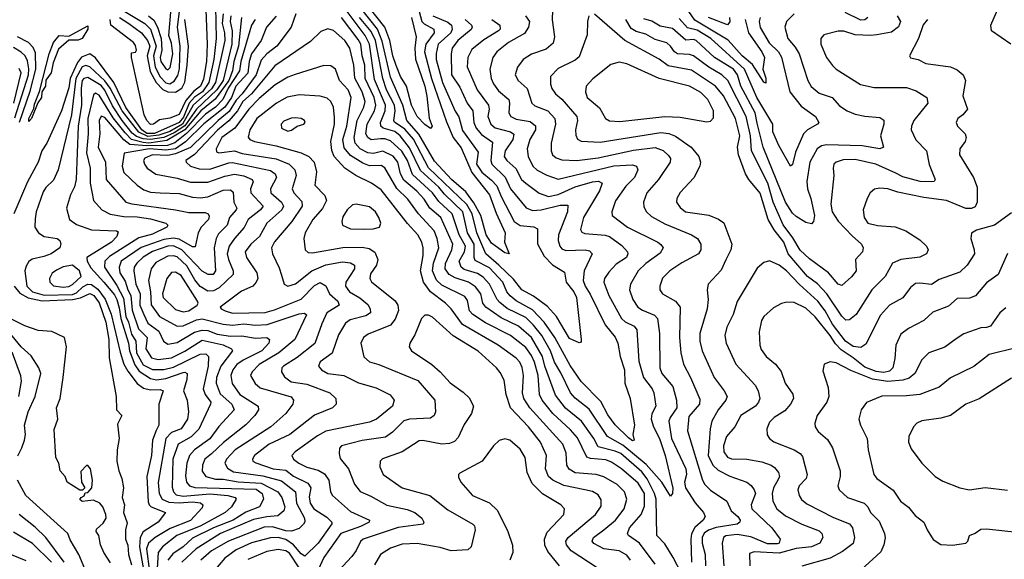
# Model space of a CAD drawing. Extents: x 1308313 to 1441400, y 959662 to 1036319.
# Tile 407 of 656: x 1348417 to 1353588, y 1026400 to 1029234. Entities that reach past the tile are written whole.
import ezdxf

# ---------------------------------------------------------------- set-up
doc = ezdxf.new("R2010")
doc.units = 0

msp = doc.modelspace()

# ---------------------------------------------------------------- linework, layer by layer
at = {"layer": '0CON10XD'}
for points in [[(1353622.3, 1029105), (1353521.1, 1029175), (1353517.8, 1029205), (1353546.5, 1029273.5), (1353576.1, 1029375), (1353616.2, 1029453.8)], [(1349445, 1029304.2), (1349448.8, 1029135), (1349437.1, 1029025), (1349411.4, 1028905), (1349376.6, 1028855), (1349335, 1028826.6), (1349307.7, 1028795), (1349277.4, 1028722.6), (1349255.4, 1028695), (1349125, 1028636), (1349085, 1028636.4), (1349058.8, 1028655), (1348975, 1028773.1), (1348912, 1028905), (1348815, 1029033.4), (1348785, 1029054.7), (1348742.8, 1029037.2), (1348721.2, 1029008.8), (1348682.5, 1028925), (1348675, 1028876.9), (1348637.5, 1028755), (1348559.2, 1028585), (1348534.2, 1028545), (1348514.7, 1028485), (1348457.9, 1028382.1), (1348387, 1028215)], [(1348943.6, 1029293.6), (1349075, 1029214.6), (1349104.4, 1029185), (1349134.5, 1029095.5), (1349119.9, 1029045), (1349128.2, 1028985), (1349155, 1028933.5), (1349185, 1028903.4), (1349205, 1028897.3), (1349229.4, 1028910.6), (1349248.4, 1028941.6), (1349256.1, 1028976.1), (1349260.7, 1029095), (1349245.7, 1029195), (1349260.2, 1029305)], [(1349094.3, 1029255), (1349121.4, 1029231.4), (1349141.2, 1029195), (1349160.9, 1029135), (1349163.6, 1029075), (1349155.1, 1029035), (1349159, 1029015), (1349185, 1028976.6), (1349195, 1028970.7), (1349207.1, 1028982.9), (1349222.1, 1029055), (1349215, 1029111.4), (1349200.8, 1029150.8), (1349213.4, 1029295)], [(1350500.6, 1029330.6), (1350528.5, 1029225), (1350541.7, 1029211.7), (1350591.9, 1029185), (1350594.4, 1029165), (1350550, 1029105), (1350543, 1029065), (1350580.6, 1028925), (1350657.9, 1028697.9), (1350692.9, 1028615), (1350735, 1028560.6), (1350791.9, 1028431.9), (1350883.7, 1028315), (1350918.6, 1028218.6), (1350966.6, 1028115), (1350964, 1028065), (1350987.5, 1028005), (1350965, 1028008.8), (1350895, 1028060), (1350866.1, 1028105), (1350838.4, 1028205), (1350801.6, 1028271.6), (1350760.5, 1028330.5), (1350685, 1028394.5), (1350595, 1028491.3), (1350512.9, 1028632.9), (1350450.2, 1028705), (1350428.5, 1028785), (1350365, 1028932.7), (1350320.8, 1029120.8), (1350296.2, 1029185), (1350208.8, 1029295)], [(1350474, 1029245), (1350499.8, 1029145), (1350492.7, 1029085), (1350496.1, 1029026.1), (1350545.4, 1028885), (1350555, 1028832), (1350567.1, 1028717.1), (1350583.8, 1028675), (1350575, 1028663.3), (1350545, 1028683.6), (1350505, 1028725.5), (1350475.2, 1028785), (1350448.8, 1028885), (1350417.3, 1028935), (1350395, 1028993.1), (1350376.6, 1029045), (1350360.4, 1029125), (1350334.1, 1029195), (1350247, 1029305)], [(1352226.9, 1029235), (1352244.6, 1029164.6), (1352314.7, 1029065), (1352327.7, 1029035), (1352320.5, 1028975), (1352335, 1028927.5), (1352335, 1028900), (1352325, 1028906.2), (1352265, 1028998.3), (1352211, 1029045), (1352137.3, 1029127.3), (1351962.2, 1029232.2), (1351915, 1029300.2)], [(1349485.1, 1029265), (1349480.5, 1029215), (1349493.3, 1029165), (1349493.8, 1029125), (1349446, 1028905), (1349425, 1028870.8), (1349327.7, 1028785), (1349271.5, 1028685), (1349205, 1028647), (1349147.2, 1028627.2), (1349089.9, 1028619.9), (1349042.8, 1028642.8), (1348954.9, 1028755), (1348892.4, 1028875), (1348865, 1028912.2), (1348785.8, 1028985.8), (1348765, 1028993.1), (1348745, 1028986.1), (1348712.4, 1028925), (1348689.2, 1028735), (1348618.8, 1028445), (1348595, 1028390.6), (1348555, 1028353.1), (1348540.1, 1028329.9), (1348504.1, 1028225), (1348497.8, 1028187.8), (1348497.1, 1028145), (1348515.5, 1028115), (1348546, 1028096), (1348615, 1028084.2), (1348627.3, 1028075), (1348633.8, 1028056.2), (1348627.3, 1028035), (1348582.9, 1028005), (1348545, 1027989.7), (1348483.4, 1027976.6), (1348465.2, 1027964.8), (1348450.5, 1027939.5), (1348445.2, 1027915), (1348454.4, 1027835), (1348484.3, 1027804.3), (1348546.7, 1027786.7), (1348695, 1027790.8), (1348715, 1027799.1), (1348748.6, 1027831.4), (1348775, 1027845.3), (1348795, 1027843.5), (1348828.3, 1027818.3), (1348866.5, 1027766.5), (1348898.2, 1027688.2), (1348945, 1027488.5), (1348964.6, 1027425), (1348985, 1027387.8), (1349035, 1027323.6), (1349068, 1027298), (1349105, 1027289.2), (1349155, 1027292.4), (1349170, 1027285), (1349147.6, 1027215), (1349148.9, 1027105), (1349133.2, 1027076.8), (1349114.5, 1027025), (1349108.7, 1026945), (1349085.4, 1026835), (1349092.3, 1026702.3), (1349097.7, 1026685), (1349108.2, 1026675), (1349182.5, 1026645), (1349145.4, 1026595), (1349065, 1026544.4), (1349049.8, 1026515), (1349047.1, 1026465), (1349081.6, 1026265)], [(1349525.6, 1029255), (1349523.4, 1029225), (1349533.4, 1029175), (1349532.2, 1029105), (1349486.4, 1028915), (1349453.4, 1028865), (1349345, 1028765.1), (1349283.9, 1028676.1), (1349229.4, 1028640.6), (1349175, 1028615.3), (1349105, 1028604.6), (1349065, 1028608.1), (1349031, 1028621), (1349008.4, 1028638.4), (1348954.9, 1028704.9), (1348905, 1028782.6), (1348865, 1028863.8), (1348845, 1028889.1), (1348775, 1028929.8), (1348755, 1028926), (1348745.7, 1028914.3), (1348739.6, 1028875), (1348742.3, 1028785), (1348724.1, 1028674.1), (1348713.1, 1028395), (1348705, 1028355.7), (1348684.1, 1028315), (1348663.1, 1028245), (1348679.6, 1028185), (1348715, 1028157.6), (1348795, 1028130.6), (1348925.3, 1028125.3), (1348935, 1028120), (1348926.8, 1028095), (1348899.2, 1028065), (1348770.7, 1027985), (1348772.2, 1027965), (1348791.5, 1027931.5), (1348859.9, 1027855), (1348915, 1027789.4), (1348927.4, 1027765), (1348940.6, 1027720.6), (1348947.8, 1027665), (1348988.2, 1027535), (1348993.6, 1027495), (1349021.8, 1027421.8), (1349045, 1027388.1), (1349105, 1027348.7), (1349135, 1027342), (1349185, 1027349.6), (1349275, 1027381.6), (1349285, 1027383.3), (1349296.2, 1027375), (1349295.4, 1027345), (1349278.2, 1027285), (1349296.4, 1027235), (1349303.9, 1027175), (1349298.4, 1027135), (1349265.3, 1027085), (1349215, 1027066.5), (1349184.2, 1027035), (1349143.8, 1026803.8), (1349149, 1026745), (1349164.7, 1026715), (1349200.4, 1026700.4), (1349255, 1026696.3), (1349325, 1026700.8), (1349366.2, 1026696.2), (1349379.6, 1026685), (1349375, 1026670.6), (1349315, 1026604.3), (1349208.3, 1026561.7), (1349128.8, 1026515), (1349094.4, 1026485), (1349083.9, 1026455), (1349099.1, 1026335)], [(1349581.7, 1029245), (1349566.3, 1029095), (1349541.4, 1029015), (1349534.6, 1028965), (1349515.4, 1028915), (1349444.1, 1028815.9), (1349368.9, 1028755), (1349284.8, 1028655.1), (1349190.7, 1028599.3), (1349095, 1028586.1), (1349065, 1028588.8), (1349003.7, 1028605), (1348970.4, 1028640.4), (1348908.7, 1028718.7), (1348835, 1028837.8), (1348815, 1028848.2), (1348805, 1028840), (1348775.4, 1028715), (1348776.3, 1028635), (1348767.8, 1028535), (1348788.1, 1028455), (1348787, 1028375), (1348805, 1028284.2), (1348848.5, 1028235), (1348893, 1028213), (1348965, 1028199.7), (1349035, 1028199.4), (1349105, 1028188.2), (1349185.5, 1028165.5), (1349195.5, 1028155), (1349189.5, 1028145), (1349115, 1028108.5), (1349042.4, 1028087.6), (1348889.5, 1027990.5), (1348864.7, 1027965), (1348862, 1027935), (1348927.8, 1027837.8), (1348962.3, 1027772.3), (1348974.8, 1027675), (1348989.5, 1027645), (1349005, 1027581.9), (1349028, 1027545), (1349031.6, 1027485), (1349065, 1027421.3), (1349115, 1027397.4), (1349175, 1027397.4), (1349225, 1027408.7), (1349365, 1027477.2), (1349395, 1027478.7), (1349408.2, 1027465), (1349406.5, 1027415), (1349380, 1027295), (1349391.6, 1027265), (1349421.9, 1027225), (1349419.5, 1027215), (1349357.4, 1027082.6), (1349317.7, 1027042.3), (1349250.3, 1027005), (1349220.7, 1026925), (1349217.8, 1026777.8), (1349224.4, 1026755), (1349238.7, 1026738.7), (1349275, 1026732.1), (1349415, 1026743.7), (1349510.6, 1026735), (1349548.6, 1026725), (1349554.6, 1026715), (1349530.4, 1026675), (1349496.5, 1026645), (1349368.3, 1026575), (1349242.1, 1026525), (1349166.5, 1026465), (1349145.4, 1026434.6), (1349136.9, 1026325)], [(1349394.4, 1029285.6), (1349402.4, 1029105), (1349397.9, 1029015), (1349382.1, 1028922.1), (1349366.1, 1028885), (1349331.8, 1028858.2), (1349290.5, 1028809.5), (1349255, 1028736.9), (1349205, 1028716.2), (1349152, 1028708), (1349120, 1028685), (1349105, 1028684.4), (1349085, 1028704), (1349071.4, 1028735), (1349004.3, 1029035), (1349005, 1029060), (1349025, 1029064), (1349030, 1029075), (1349025, 1029098.8), (1349015, 1029114), (1348895.6, 1029205), (1348892.4, 1029235)], [(1348941.8, 1029245), (1348990.8, 1029215), (1349057.3, 1029165), (1349088.5, 1029125), (1349100.3, 1029095), (1349086.1, 1029043.9), (1349101.9, 1028961.9), (1349133.6, 1028903.6), (1349168.4, 1028868.4), (1349195, 1028855.1), (1349235, 1028854.1), (1349268.9, 1028875), (1349283.7, 1028906.3), (1349297.4, 1028995), (1349303.8, 1029095), (1349284.1, 1029235)], [(1349765, 1029253.2), (1349714.2, 1029195.8), (1349684.8, 1029125), (1349635, 1029054.1), (1349621.8, 1029015), (1349616, 1028954), (1349552.2, 1028885), (1349530.5, 1028825), (1349494.9, 1028775), (1349385, 1028686.4), (1349288, 1028592), (1349235, 1028556.6), (1349185, 1028548.8), (1349099.4, 1028555), (1348966.2, 1028533.8), (1348955.8, 1028465), (1348965, 1028431.5), (1349034.8, 1028364.8), (1349069.8, 1028339.8), (1349105, 1028327.4), (1349154.8, 1028324.8), (1349255, 1028321.5), (1349325, 1028302.6), (1349365, 1028298.7), (1349405, 1028304.4), (1349485, 1028339), (1349525, 1028340), (1349538.6, 1028328.6), (1349541.3, 1028275), (1349557.1, 1028245), (1349554.6, 1028235), (1349519.2, 1028195), (1349506.9, 1028155), (1349460.9, 1028109.1), (1349448.5, 1028085), (1349437.9, 1028035), (1349444.8, 1027915), (1349433.6, 1027896.4), (1349407.5, 1027895), (1349375, 1027913.5), (1349269.3, 1028025), (1349225, 1028046.5), (1349195, 1028044.4), (1349115, 1028016.1), (1349065, 1027987.6), (1349031.7, 1027955), (1349019, 1027935), (1349016.7, 1027915), (1349027, 1027845), (1349049.9, 1027795), (1349048, 1027735), (1349069.4, 1027685), (1349090.8, 1027640.8), (1349147.3, 1027597.3), (1349172.2, 1027545), (1349195, 1027530.5), (1349245, 1027538.5), (1349335, 1027592.4), (1349375, 1027603.8), (1349405, 1027601.8), (1349455, 1027583.1), (1349525, 1027572.6), (1349583.4, 1027573.4), (1349655, 1027562.2), (1349715, 1027565.2), (1349728.5, 1027555), (1349725.3, 1027535), (1349689.1, 1027495), (1349590.4, 1027445), (1349557.8, 1027422.2), (1349536.6, 1027395), (1349525.7, 1027365), (1349532.5, 1027322.5), (1349572.6, 1027265), (1349668.9, 1027205), (1349671.8, 1027185), (1349652.3, 1027155), (1349604.5, 1027105.5), (1349486.8, 1027013.2), (1349425, 1026952.9), (1349390, 1026925), (1349376.7, 1026895), (1349375, 1026862.5), (1349394.6, 1026835), (1349445, 1026819.9), (1349485, 1026821.1), (1349565, 1026807), (1349685, 1026799.6), (1349773.3, 1026753.3), (1349794.8, 1026725), (1349810.4, 1026675), (1349805.2, 1026654.8), (1349772.7, 1026627.3), (1349715, 1026623), (1349645, 1026608.3), (1349471.1, 1026535), (1349344.5, 1026455.5), (1349268.1, 1026385)], [(1349868.2, 1029265), (1349842.3, 1029195), (1349768.2, 1029095), (1349715.6, 1029054.4), (1349685, 1029021.4), (1349659.9, 1028945), (1349585, 1028844.7), (1349555, 1028811), (1349517.3, 1028752.7), (1349459.5, 1028705), (1349315, 1028562.7), (1349235, 1028529.7), (1349195, 1028520.5), (1349115, 1028523.7), (1349075, 1028506.6), (1349067.8, 1028495), (1349072.5, 1028475), (1349087.1, 1028455), (1349132.6, 1028422.6), (1349245, 1028402.3), (1349315, 1028380.9), (1349405, 1028381.5), (1349495, 1028412.5), (1349545, 1028422), (1349595, 1028414.4), (1349637.7, 1028395), (1349643.3, 1028383.3), (1349630, 1028345), (1349631.7, 1028325), (1349696, 1028255), (1349681.2, 1028235), (1349616.8, 1028185), (1349597, 1028143), (1349544.7, 1028085), (1349517, 1028045), (1349507.6, 1028005), (1349513.2, 1027975), (1349538.6, 1027915), (1349538, 1027895), (1349465, 1027825.3), (1349435, 1027809.2), (1349405, 1027808.5), (1349365, 1027832.4), (1349337.7, 1027867.7), (1349295, 1027941.8), (1349245, 1027988.8), (1349225, 1027994.5), (1349195, 1027991.7), (1349131.8, 1027958.2), (1349108.1, 1027925), (1349094.4, 1027865), (1349104.9, 1027805), (1349107.3, 1027737.3), (1349150.8, 1027675), (1349245, 1027624.3), (1349275, 1027625.5), (1349345, 1027657.7), (1349375, 1027663.6), (1349485, 1027635.2), (1349535, 1027628.8), (1349595, 1027636.2), (1349655, 1027630.3), (1349717, 1027633), (1349885, 1027689.1), (1349912.3, 1027692.3), (1349923.5, 1027683.5), (1349862.7, 1027555), (1349777.5, 1027485), (1349675, 1027422.2), (1349638.4, 1027385), (1349629.7, 1027365), (1349653.9, 1027323.9), (1349680.5, 1027300.5), (1349843.1, 1027253.1), (1349855.5, 1027235), (1349852.1, 1027215), (1349815.2, 1027164.8), (1349735.4, 1027095), (1349548.2, 1026975), (1349504.1, 1026925), (1349494.6, 1026905), (1349509, 1026879), (1349539.9, 1026859.9), (1349695, 1026838.5), (1349792.2, 1026812.2), (1349866.2, 1026755), (1349870.6, 1026695), (1349912.7, 1026615), (1349914, 1026596), (1349908.2, 1026585), (1349885, 1026561.5), (1349845, 1026547.8), (1349815, 1026550), (1349745, 1026569.8), (1349700.9, 1026569.1), (1349514.3, 1026495.7), (1349425, 1026443.7), (1349368.1, 1026395)], [(1351075, 1028374.7), (1351145, 1028322.5), (1351195, 1028305.6), (1351245, 1028316.1), (1351333.7, 1028356.3), (1351425, 1028383.1), (1351456.4, 1028386.4), (1351476.1, 1028376.1), (1351461.6, 1028335), (1351377.7, 1028195), (1351362.4, 1028132.4), (1351368.9, 1028118.9), (1351385, 1028110.3), (1351492.6, 1028102.6), (1351515.4, 1028095.4), (1351578.9, 1028048.9), (1351608.8, 1028015), (1351611.2, 1028005), (1351603.1, 1027985), (1351550.3, 1027949.7), (1351511.3, 1027908.7), (1351488.7, 1027875), (1351484.7, 1027855), (1351511.9, 1027785), (1351578.1, 1027665), (1351597.2, 1027647.2), (1351643.7, 1027623.7), (1351658.8, 1027605), (1351668.8, 1027441.2), (1351692.9, 1027355), (1351739.4, 1027295), (1351748.1, 1027275), (1351758, 1027205), (1351736.4, 1027163.6), (1351733.1, 1027135), (1351744.8, 1027095), (1351776.5, 1027035), (1351806.2, 1026945), (1351846.5, 1026773.5), (1351846, 1026745), (1351835, 1026731.9), (1351788.6, 1026805), (1351706.9, 1026896.9), (1351585, 1026998.6), (1351504.7, 1027045), (1351407.9, 1027187.9), (1351335, 1027246.3), (1351310.4, 1027275), (1351259.2, 1027379.2), (1351226.2, 1027435), (1351204.5, 1027494.5), (1351160.1, 1027575), (1351115, 1027630), (1351075, 1027669.2), (1350976.6, 1027716.6), (1350938.3, 1027748.3), (1350924.4, 1027765), (1350884.7, 1027844.7), (1350851.4, 1027881.4), (1350820.7, 1027900.7), (1350751.8, 1027921.8), (1350734.8, 1027935), (1350725.9, 1027965), (1350752.7, 1028015), (1350758.3, 1028045), (1350724.3, 1028105), (1350689.2, 1028215), (1350619.2, 1028279.2), (1350584.5, 1028325), (1350480.3, 1028420.3), (1350453.6, 1028495), (1350423.6, 1028543.6), (1350365, 1028598.3), (1350335, 1028608.2), (1350312.3, 1028607.7), (1350262.6, 1028602.6), (1350245.3, 1028615), (1350235.5, 1028635.5), (1350241.4, 1028685), (1350280.6, 1028755), (1350287.4, 1028785), (1350278.1, 1028825), (1350232.3, 1028925), (1350229.5, 1028995), (1350215.4, 1029045), (1350208.4, 1029105), (1350195, 1029130.8), (1350106.5, 1029246.5)], [(1350755.9, 1029235), (1350789.8, 1029205), (1350793.2, 1029195), (1350787.8, 1029182.2), (1350718.1, 1029125), (1350689.1, 1029085), (1350682.9, 1029055), (1350685.2, 1028945), (1350729.2, 1028879.2), (1350767.3, 1028795), (1350797, 1028755), (1350802.3, 1028695), (1350814.8, 1028665), (1350841.7, 1028631.7), (1350900.2, 1028590.2), (1350891.3, 1028495), (1350896.2, 1028475), (1350967.2, 1028407.2), (1350994.4, 1028345), (1351076.7, 1028246.7), (1351111.1, 1028231.1), (1351155.7, 1028235.7), (1351255, 1028259.3), (1351295, 1028259.4), (1351294.7, 1028225), (1351247.4, 1028105), (1351245.9, 1028075), (1351253.4, 1028045), (1351265, 1028031.1), (1351285, 1028021.7), (1351387.5, 1028025), (1351409.6, 1028019.6), (1351423.3, 1028005), (1351381.9, 1027915), (1351376.9, 1027865), (1351386.6, 1027835), (1351412.9, 1027792.9), (1351491.6, 1027631.6), (1351545, 1027567.3), (1351558.6, 1027535), (1351570.2, 1027465), (1351594, 1027395), (1351594.8, 1027325), (1351622.7, 1027245), (1351645.7, 1027105), (1351637.1, 1027055), (1351643.3, 1027025), (1351635, 1027022.5), (1351615, 1027037.1), (1351545, 1027105.5), (1351505, 1027159.4), (1351469.3, 1027229.3), (1351365, 1027332.9), (1351308.2, 1027418.2), (1351228, 1027565), (1351170.9, 1027645), (1351109.7, 1027709.7), (1351025, 1027757.4), (1350993, 1027783), (1350976.3, 1027805), (1350955.2, 1027855), (1350885, 1027931), (1350809, 1027969), (1350803.2, 1027985), (1350803.3, 1028055), (1350768.8, 1028115), (1350745, 1028224.1), (1350647.4, 1028317.4), (1350617.9, 1028355), (1350522.7, 1028442.7), (1350465, 1028560.8), (1350415.2, 1028625), (1350387.1, 1028647.1), (1350325.4, 1028665), (1350313.4, 1028675), (1350312.3, 1028695), (1350336.5, 1028755), (1350338.3, 1028785), (1350280.5, 1028920.5), (1350254, 1029105), (1350231.1, 1029151.1), (1350132.2, 1029285)], [(1350587.3, 1029255), (1350665, 1029220.6), (1350685.2, 1029205), (1350689, 1029185), (1350681.2, 1029165), (1350615.2, 1029105), (1350603.7, 1029056.3), (1350604.5, 1029025), (1350637.4, 1028905), (1350704.1, 1028754.1), (1350723.9, 1028723.9), (1350742.9, 1028652.9), (1350825, 1028538.6), (1350816.9, 1028475), (1350845, 1028433.8), (1350895, 1028392), (1350922.2, 1028362.2), (1350945.5, 1028305.5), (1351014.3, 1028175), (1351045, 1028153.5), (1351116.4, 1028146.4), (1351136.2, 1028136.2), (1351137.3, 1028057.3), (1351171.3, 1027991.3), (1351215, 1027945.8), (1351278.3, 1027908.3), (1351287.3, 1027855), (1351327.4, 1027805), (1351340.5, 1027775), (1351366.2, 1027553.8), (1351365, 1027540), (1351355, 1027536.7), (1351305, 1027560.3), (1351235.7, 1027675.7), (1351188.4, 1027728.4), (1351115, 1027781.6), (1351055, 1027815.8), (1351010.5, 1027870.5), (1350933.8, 1027945), (1350864.5, 1028005), (1350817.3, 1028115), (1350793.4, 1028215), (1350765, 1028264.3), (1350565, 1028456.7), (1350485, 1028605.8), (1350439.6, 1028659.6), (1350385.9, 1028695.9), (1350381.8, 1028705), (1350389, 1028755), (1350385.8, 1028785), (1350343.9, 1028865), (1350324.4, 1028925), (1350286.1, 1029125), (1350263, 1029173), (1350202.2, 1029245)], [(1351074.2, 1029254.2), (1351093.9, 1029225), (1351089.4, 1029195), (1351068.5, 1029161.5), (1350984.5, 1029115), (1350922.7, 1029065), (1350902.1, 1029035), (1350886.5, 1028975), (1350892.9, 1028925), (1350905, 1028897.5), (1350931.2, 1028861.2), (1350985.9, 1028815), (1350990.2, 1028795), (1350985.9, 1028745), (1350995.7, 1028725.7), (1351025, 1028711), (1351098.7, 1028698.7), (1351126.4, 1028676.4), (1351125.2, 1028655), (1351096.9, 1028605), (1351082, 1028555), (1351087.6, 1028515), (1351111.2, 1028465), (1351135, 1028443.7), (1351185, 1028416.8), (1351245, 1028397.2), (1351536.7, 1028466.7), (1351635, 1028471.4), (1351655.7, 1028465), (1351662.7, 1028445), (1351645.9, 1028405), (1351600.2, 1028359.8), (1351546.9, 1028283.1), (1351527.1, 1028225), (1351529.2, 1028205), (1351609.5, 1028145), (1351768.1, 1028065), (1351785, 1028052.9), (1351795.6, 1028035), (1351781.3, 1028008.7), (1351705, 1027954.1), (1351664.6, 1027915), (1351625.4, 1027845), (1351620.4, 1027815), (1351637.3, 1027765), (1351663.8, 1027725), (1351687.6, 1027707.6), (1351751.6, 1027681.6), (1351767.5, 1027665), (1351777.4, 1027585), (1351778.4, 1027405), (1351790, 1027375), (1351846.7, 1027306.7), (1351865.7, 1027235.7), (1351868.5, 1027195), (1351833.7, 1027145), (1351826.7, 1027125), (1351839.7, 1027035), (1351916, 1026875), (1351918.4, 1026845), (1351909, 1026805), (1351914.5, 1026775), (1351965, 1026696.1), (1352008.8, 1026645), (1352016.9, 1026625), (1352007.3, 1026605), (1351963.1, 1026566.9), (1351945.8, 1026534.2), (1351941.1, 1026505), (1351944.7, 1026385)], [(1351216, 1029285), (1351214, 1029234), (1351225.4, 1029145), (1351218.5, 1029111.5), (1351181.3, 1029078.7), (1351105, 1029053.2), (1351061.5, 1029025), (1351031.1, 1028985), (1351020, 1028945), (1351034.5, 1028915), (1351082.5, 1028872.5), (1351106.2, 1028795), (1351122, 1028782), (1351190.8, 1028755), (1351228.2, 1028715), (1351231.6, 1028685), (1351209.1, 1028585), (1351208.9, 1028545), (1351215.5, 1028525), (1351235, 1028508.7), (1351265, 1028498.3), (1351343.8, 1028493.8), (1351455, 1028508.3), (1351639.8, 1028549.7), (1351755, 1028563), (1351796.4, 1028546.4), (1351825, 1028521.1), (1351834.6, 1028505), (1351833.1, 1028485), (1351771.1, 1028395), (1351710.8, 1028325), (1351692.9, 1028275), (1351695, 1028251.2), (1351708.8, 1028225), (1351735, 1028200), (1351805, 1028161.2), (1351944.8, 1028104.8), (1351976.7, 1028085), (1351993.8, 1028055), (1351994.6, 1028025), (1351982.5, 1028005), (1351895, 1027957.9), (1351831.5, 1027915), (1351793.7, 1027876.3), (1351778.2, 1027835), (1351779.5, 1027815), (1351793.1, 1027795), (1351861.9, 1027755), (1351886.4, 1027725), (1351882.1, 1027565), (1351888.9, 1027485), (1351902.7, 1027425), (1351940.6, 1027355), (1351988.6, 1027241.4), (1351986.8, 1027215), (1351930.5, 1027149.5), (1351924.2, 1027074.2), (1352002.4, 1026815), (1352015, 1026792.7), (1352045, 1026763.1), (1352130, 1026705), (1352152.7, 1026655), (1352189.1, 1026625), (1352200.4, 1026605), (1352198.2, 1026595), (1352185.2, 1026584.8), (1352075, 1026566.7), (1352035, 1026552.6), (1352012.5, 1026537.5), (1352001.2, 1026515), (1352001, 1026485), (1352016.4, 1026425), (1352019, 1026365)], [(1351406.1, 1029253.9), (1351399.2, 1029225), (1351396.7, 1029155), (1351355, 1029039.4), (1351335, 1029021.5), (1351245, 1028977.3), (1351205.5, 1028935), (1351204.6, 1028895.4), (1351212.3, 1028872.3), (1351231.2, 1028845), (1351265, 1028816.8), (1351342.4, 1028725), (1351347.1, 1028705), (1351336.7, 1028655), (1351338.1, 1028628.1), (1351346.7, 1028606.7), (1351365.3, 1028595.3), (1351465, 1028591.4), (1351785, 1028641.7), (1351825.9, 1028635.9), (1351862, 1028622), (1351943.6, 1028565), (1351984.4, 1028515), (1351992.2, 1028485), (1351989.4, 1028465), (1351956.6, 1028403.4), (1351885, 1028327.1), (1351868.8, 1028295), (1351867.1, 1028275), (1351885, 1028247.5), (1351914.2, 1028225), (1352037, 1028207), (1352087, 1028187), (1352115, 1028166.9), (1352156.4, 1028055), (1352151.5, 1028025), (1352125, 1027972), (1352100.6, 1027919.4), (1352033.1, 1027845), (1352027.3, 1027815), (1352032.3, 1027765), (1352027.3, 1027715), (1351988.9, 1027585), (1351988.4, 1027545), (1352001.6, 1027495), (1352063.9, 1027353.9), (1352117.1, 1027285), (1352132, 1027255), (1352125.9, 1027235), (1352085.3, 1027185), (1352052.7, 1027125), (1352043.4, 1027085), (1352033.1, 1026945), (1352057.6, 1026895), (1352085, 1026867.8), (1352146, 1026836), (1352235, 1026805.3), (1352257.9, 1026787.9), (1352274.8, 1026764.8), (1352280.8, 1026745), (1352259, 1026685), (1352261.9, 1026665), (1352366.2, 1026565), (1352410.5, 1026505), (1352405.5, 1026485), (1352395, 1026480.9), (1352345, 1026480.8), (1352257.1, 1026517.1), (1352185, 1026530.4), (1352125, 1026523.3), (1352113.1, 1026515), (1352106.5, 1026485), (1352114.2, 1026365)], [(1353184.1, 1029235.9), (1353162.6, 1029207.4), (1353136.5, 1029135), (1353090.8, 1029045), (1353095, 1029034), (1353135, 1029025.8), (1353175, 1029003.5), (1353306.1, 1028986.1), (1353340.2, 1028970.2), (1353372.5, 1028945), (1353383.3, 1028915), (1353370, 1028835), (1353394.3, 1028765), (1353370, 1028735), (1353344.3, 1028715), (1353334.3, 1028695), (1353342.9, 1028675), (1353382.9, 1028635), (1353388.1, 1028615), (1353382.9, 1028595), (1353354.4, 1028555), (1353352.5, 1028525), (1353426.5, 1028405), (1353444.5, 1028355), (1353444.5, 1028275), (1353435, 1028251.9), (1353415, 1028241.8), (1353385, 1028241.7), (1353285, 1028283.9), (1353165, 1028300.6), (1353028.5, 1028328.5), (1352976.7, 1028345), (1352935, 1028349.1), (1352906.4, 1028343.6), (1352884.2, 1028325), (1352866.9, 1028295), (1352846.9, 1028235), (1352851.1, 1028195), (1352870.8, 1028165), (1352922.3, 1028152.3), (1353015, 1028146.8), (1353070.8, 1028125), (1353145, 1028078.2), (1353178.6, 1028045), (1353187.5, 1028025), (1353178.8, 1028005), (1353145, 1027986.5), (1353045, 1027974.2), (1353001.5, 1027955), (1352962.3, 1027885), (1352892.3, 1027815), (1352809.4, 1027685), (1352775, 1027657.8), (1352755, 1027656.4), (1352735, 1027677.3), (1352655.2, 1027795), (1352606.2, 1027846.2), (1352555, 1027885.7), (1352453.2, 1028005), (1352429.3, 1028065), (1352379.6, 1028129.6), (1352347.9, 1028185), (1352305, 1028323.3), (1352246.4, 1028395), (1352229.2, 1028425), (1352191.2, 1028525), (1352187.3, 1028565), (1352198.3, 1028625), (1352177.1, 1028715), (1352112.5, 1028835), (1352070.8, 1028885), (1351945, 1028969.6), (1351822, 1028992), (1351775, 1029026.3), (1351594.6, 1029124.6), (1351435, 1029263.8)], [(1353025.3, 1029255), (1353043.6, 1029225), (1353032.6, 1029197.4), (1352995, 1029169.3), (1352918, 1029155), (1352885, 1029150.4), (1352804.7, 1029154.7), (1352745, 1029173.1), (1352715, 1029174.5), (1352640, 1029155), (1352624.3, 1029135), (1352624.4, 1029105.6), (1352654.5, 1029035), (1352685, 1028993.1), (1352704.7, 1028974.7), (1352833, 1028893), (1352905, 1028877.7), (1353075, 1028877.8), (1353125, 1028861.1), (1353181.4, 1028825), (1353185.5, 1028795), (1353112.3, 1028705), (1353100, 1028675), (1353099.6, 1028655), (1353122.8, 1028602.8), (1353179.5, 1028545), (1353194.1, 1028474.1), (1353225.6, 1028394.4), (1353218.8, 1028385), (1353205, 1028381.8), (1353145.3, 1028384.7), (1353055, 1028408.9), (1353018.4, 1028428.4), (1352913.1, 1028475), (1352805, 1028499.6), (1352741.6, 1028498.4), (1352705, 1028486.2), (1352693.5, 1028475), (1352688.8, 1028455), (1352692.9, 1028415), (1352676.5, 1028265), (1352683.8, 1028225), (1352715, 1028176.5), (1352788.2, 1028098.2), (1352838.1, 1028055), (1352847.5, 1028035), (1352842.9, 1028015), (1352807.1, 1027975), (1352809.6, 1027915), (1352786.1, 1027883.9), (1352735, 1027837.8), (1352715, 1027845.4), (1352665, 1027903.9), (1352565, 1027978.2), (1352515, 1028024.2), (1352477.6, 1028087.6), (1352426.4, 1028156.4), (1352373.2, 1028275), (1352346.3, 1028375), (1352260.5, 1028545), (1352255.4, 1028625), (1352232.2, 1028725), (1352135.3, 1028915.3), (1352105, 1028944.4), (1352035.7, 1028985.7), (1351955, 1029045.2), (1351935, 1029052.1), (1351872.5, 1029055), (1351856.6, 1029065), (1351835, 1029096), (1351815, 1029112.2), (1351755, 1029130.4), (1351705, 1029158.5), (1351655, 1029172.1), (1351627.9, 1029187.9), (1351600.2, 1029235)], [(1352485, 1029265.4), (1352444.5, 1029225), (1352435.4, 1029195), (1352451.3, 1029135), (1352490.3, 1029090.3), (1352510.8, 1029055), (1352555.4, 1028915), (1352572.9, 1028882.9), (1352615, 1028848.9), (1352683.1, 1028825), (1352722.6, 1028782.6), (1352761.9, 1028755), (1352805, 1028737.1), (1352855, 1028726.7), (1352935, 1028720.6), (1352955, 1028706.7), (1352955.5, 1028685), (1352936.9, 1028625), (1352953.8, 1028565), (1352933.4, 1028556.6), (1352841.2, 1028571.2), (1352653.9, 1028576.1), (1352628.1, 1028571.9), (1352605, 1028556), (1352566.6, 1028485), (1352551.5, 1028385), (1352555.2, 1028345.2), (1352572.2, 1028295), (1352590.4, 1028205), (1352586.7, 1028173.3), (1352575, 1028161.2), (1352545, 1028169.4), (1352495, 1028200.5), (1352475, 1028218.5), (1352438.4, 1028275), (1352320.8, 1028565), (1352290.3, 1028690.3), (1352279.5, 1028745), (1352203.9, 1028885), (1352186.7, 1028945), (1352165.1, 1028975.1), (1352066.1, 1029036.1), (1351968.9, 1029125), (1351955, 1029130.2), (1351915, 1029126.4), (1351845, 1029188.4), (1351780, 1029200), (1351736.3, 1029226.3), (1351695, 1029238.3)], [(1352305.2, 1029245), (1352300, 1029225), (1352305, 1029193.6), (1352353.1, 1029113.1), (1352402.5, 1029065), (1352417.8, 1029037.8), (1352461.3, 1028855), (1352520.3, 1028780.3), (1352596.9, 1028725), (1352614, 1028695), (1352606.7, 1028685), (1352553.7, 1028656.3), (1352533.5, 1028635), (1352491.1, 1028538.9), (1352475, 1028472.9), (1352465, 1028465.7), (1352403.3, 1028573.3), (1352373, 1028645), (1352372.5, 1028685), (1352289.1, 1028825), (1352224.4, 1028975), (1352047.6, 1029135), (1351975, 1029179.5), (1351925, 1029191.6), (1351880.8, 1029240.8)], [(1352144.4, 1029245), (1352146.9, 1029223.1), (1352135, 1029206.5), (1352034.2, 1029245)], [(1352870.8, 1029245), (1352855, 1029233.1), (1352835, 1029232.5), (1352751.6, 1029271.6)], [(1348465, 1028698.8), (1348464.7, 1028715), (1348492.1, 1028767.9), (1348495, 1028790), (1348522.1, 1028857.9), (1348572.2, 1029055), (1348595.5, 1029115), (1348625, 1029151.2), (1348675, 1029146.9), (1348775, 1029202.5), (1348776, 1029185), (1348745, 1029134.7), (1348725, 1029126.4), (1348675, 1029127.5), (1348620.4, 1029079.6), (1348592.3, 1029007.7), (1348581.8, 1028955), (1348554.1, 1028915.9), (1348553.5, 1028885), (1348533.9, 1028856.1), (1348531.9, 1028825), (1348512.3, 1028797.7), (1348480, 1028715), (1348465, 1028698.8)], [(1349654.2, 1029235.8), (1349634.4, 1029205.6), (1349579.3, 1029015), (1349572.1, 1028965), (1349511.8, 1028875), (1349484.7, 1028815.3), (1349445.4, 1028774.6), (1349392.8, 1028737.2), (1349293.5, 1028636.5), (1349232, 1028588), (1349193.4, 1028573.4), (1349085, 1028570.8), (1348995, 1028578.8), (1348963.4, 1028603.4), (1348865, 1028721.2), (1348845, 1028727.5), (1348834.4, 1028705), (1348838, 1028635), (1348829.6, 1028565), (1348867.4, 1028485), (1348870.8, 1028395), (1348975, 1028276.5), (1349006.9, 1028266.9), (1349235.9, 1028235.9), (1349305, 1028220.7), (1349390.7, 1028220.7), (1349407.1, 1028215), (1349412.6, 1028202.6), (1349408.2, 1028185), (1349371.1, 1028145), (1349353.8, 1028115), (1349338.2, 1028041.8), (1349325, 1028041.3), (1349255, 1028081), (1349225, 1028086.2), (1349175, 1028079.6), (1349055, 1028038), (1348950.6, 1027965), (1348940, 1027935), (1348943.2, 1027905), (1348970.7, 1027860.7), (1348984.9, 1027815), (1349001.8, 1027785), (1349008.2, 1027708.2), (1349041.1, 1027611.1), (1349087, 1027565), (1349079, 1027505), (1349108.7, 1027458.7), (1349145, 1027450), (1349215, 1027458.7), (1349285, 1027492.7), (1349375, 1027550.4), (1349485.5, 1027525.5), (1349529.4, 1027505), (1349535.7, 1027495), (1349474.3, 1027415), (1349451.3, 1027355), (1349449.1, 1027325), (1349469.5, 1027269.5), (1349531.5, 1027215), (1349543.5, 1027185), (1349463, 1027097), (1349415, 1027032.2), (1349335, 1026973.9), (1349309.5, 1026945), (1349294.5, 1026905.5), (1349288.8, 1026838.8), (1349293.3, 1026805), (1349309.6, 1026785), (1349336.8, 1026776.8), (1349658.4, 1026768.4), (1349691.5, 1026745), (1349698, 1026715), (1349676.5, 1026675), (1349605, 1026647), (1349538.1, 1026605), (1349435.2, 1026565), (1349325, 1026511.1), (1349275, 1026466), (1349221.5, 1026428.5), (1349194.9, 1026395.1)], [(1351892.8, 1026325), (1351849.7, 1026409.7), (1351805, 1026480.9), (1351762.5, 1026525), (1351760.5, 1026715), (1351751.5, 1026745), (1351712.1, 1026822.1), (1351685, 1026858.7), (1351574.8, 1026955), (1351545, 1026968.5), (1351455, 1026989.7), (1351432, 1027035), (1351368.4, 1027125), (1351283.7, 1027193.7), (1351231.9, 1027261.8), (1351175.1, 1027415), (1351163, 1027465), (1351105.8, 1027565), (1351037.4, 1027625), (1350945, 1027668.8), (1350864.6, 1027724.6), (1350849.8, 1027745), (1350839, 1027795), (1350811.5, 1027831.5), (1350775, 1027856.2), (1350705, 1027877.5), (1350672.4, 1027895), (1350651.7, 1027925), (1350654.2, 1027954.2), (1350686.9, 1028025), (1350691.1, 1028055), (1350629.4, 1028195), (1350570.4, 1028245), (1350541.5, 1028291.5), (1350503.2, 1028333.2), (1350435, 1028390.7), (1350417.9, 1028425), (1350403.2, 1028485), (1350378, 1028518), (1350325, 1028543.2), (1350275, 1028530.7), (1350245, 1028534.8), (1350206, 1028556), (1350178.9, 1028585), (1350173.8, 1028615), (1350190.1, 1028705), (1350224.9, 1028775.1), (1350231.3, 1028805), (1350215.4, 1028855), (1350176.6, 1028926.6), (1350172.8, 1028995), (1350151.3, 1029085), (1350125.2, 1029125), (1350065, 1029177.1), (1350035, 1029186.5), (1349998.2, 1029171.8), (1349945, 1029119.2), (1349757.4, 1028992.6), (1349635.4, 1028845), (1349589.7, 1028805), (1349560.9, 1028755), (1349515, 1028702.6), (1349455.3, 1028654.7), (1349335, 1028526.2), (1349290.6, 1028495), (1349292.2, 1028485), (1349314.5, 1028465), (1349360.6, 1028450.6), (1349415, 1028449.4), (1349515, 1028482.5), (1349535, 1028484), (1349735, 1028442.5), (1349759.1, 1028425), (1349765.9, 1028405), (1349734.7, 1028345), (1349736.3, 1028325), (1349791.4, 1028275), (1349802.5, 1028255), (1349793.8, 1028236.2), (1349714.8, 1028165.2), (1349677.5, 1028095), (1349630.5, 1028055), (1349601.8, 1028015), (1349608.4, 1027985), (1349662.8, 1027905), (1349667.1, 1027875), (1349660, 1027855), (1349641.1, 1027835), (1349581.4, 1027808.6), (1349470.8, 1027725), (1349475.8, 1027715), (1349495.7, 1027705), (1349535, 1027692.9), (1349706.6, 1027696.6), (1349755, 1027710.2), (1349895, 1027766.5), (1349965, 1027837.8), (1349995, 1027853.9), (1350025, 1027835.5), (1350043.6, 1027795), (1350087.3, 1027755), (1350094.6, 1027735.4), (1350030.8, 1027695), (1350003.3, 1027636.7), (1349967, 1027533), (1349875, 1027460.3), (1349802.5, 1027415), (1349793.5, 1027405), (1349792.5, 1027385), (1349808, 1027358), (1349842.4, 1027332.4), (1349925, 1027320.2), (1350045.6, 1027275), (1350076.9, 1027245), (1350080, 1027215), (1350060.8, 1027195), (1349965, 1027156.5), (1349836.2, 1027055), (1349727.5, 1027005), (1349650, 1026945), (1349639.1, 1026925), (1349642.5, 1026915), (1349656.6, 1026906.6), (1349748.2, 1026875), (1349815, 1026868), (1349855, 1026837.1), (1349930.3, 1026800.3), (1349946.1, 1026775), (1349937.9, 1026727.9), (1349942.2, 1026695), (1349962.1, 1026665), (1350030.2, 1026620.2), (1350056.4, 1026595), (1350056.2, 1026586.2), (1349985.2, 1026485), (1349915, 1026416.5), (1349895, 1026427.8), (1349855.6, 1026475.6), (1349815, 1026502.9), (1349775, 1026514.2), (1349735, 1026512.6), (1349635, 1026486.7), (1349555, 1026449.1), (1349494.1, 1026405), (1349435.9, 1026335)], [(1350897.3, 1029235), (1350938.5, 1029205), (1350940, 1029185), (1350931.5, 1029175), (1350855, 1029128.9), (1350792.4, 1029077.6), (1350770.7, 1029035), (1350766.6, 1028986.6), (1350819.8, 1028865), (1350879.4, 1028785), (1350883.3, 1028765), (1350876.5, 1028725), (1350890.8, 1028685), (1350915, 1028666.4), (1350995.1, 1028645.1), (1351012.3, 1028632.3), (1351007.5, 1028605), (1350966, 1028545), (1350962, 1028515), (1350974.7, 1028495), (1351021.9, 1028451.9), (1351052.7, 1028395), (1351075, 1028374.7)], [(1348415.7, 1028695.7), (1348471.9, 1028858.1), (1348501.3, 1028975), (1348500.8, 1029060.8), (1348488.1, 1029088.1), (1348463.8, 1029113.8), (1348405, 1029144)], [(1348391.9, 1028718.1), (1348462.8, 1028945), (1348466.1, 1028976.1), (1348458.7, 1029018.7), (1348445.6, 1029045), (1348425, 1029063.8), (1348385, 1029088.4)], [(1351754, 1026374), (1351672.5, 1026485), (1351614.8, 1026524.8), (1351608.5, 1026535), (1351620.2, 1026565), (1351680.2, 1026635), (1351698.5, 1026678.5), (1351697.7, 1026745), (1351665, 1026798.9), (1351578.2, 1026875), (1351525, 1026910.6), (1351495, 1026921.9), (1351415, 1026928.8), (1351395, 1026937.1), (1351347.2, 1027037.2), (1351309.9, 1027079.9), (1351216.6, 1027165), (1351161.6, 1027235), (1351147, 1027265), (1351139.8, 1027365), (1351121.5, 1027435), (1351105, 1027471.1), (1351075, 1027511.7), (1350995, 1027575.7), (1350862.7, 1027642.7), (1350797.1, 1027685), (1350779.6, 1027705), (1350768.6, 1027758.6), (1350755, 1027779.7), (1350635, 1027840.4), (1350605.4, 1027865.4), (1350585.7, 1027915), (1350589.8, 1027955), (1350618.1, 1028035), (1350610, 1028085), (1350594.3, 1028125), (1350511.4, 1028215), (1350455, 1028290.8), (1350397.2, 1028347.2), (1350335, 1028455.3), (1350315, 1028468.4), (1350255, 1028467.2), (1350220.1, 1028480.1), (1350155, 1028520.6), (1350121.5, 1028561.5), (1350114.2, 1028605), (1350135, 1028674.3), (1350158.8, 1028825), (1350141.6, 1028865), (1350096.5, 1028915), (1350076.5, 1028975), (1350051.7, 1028991.7), (1350015, 1028993.8), (1349863.2, 1028946.8), (1349825, 1028933.2), (1349758.1, 1028891.9), (1349675, 1028819.8), (1349621, 1028765), (1349547.6, 1028665), (1349478, 1028615), (1349448.8, 1028555), (1349450.9, 1028540.9), (1349462.5, 1028535), (1349545, 1028545.8), (1349585, 1028531.4), (1349765, 1028504.2), (1349832.5, 1028475), (1349862.7, 1028445), (1349869.2, 1028415), (1349848.6, 1028345), (1349856.4, 1028325), (1349899.7, 1028279.7), (1349900.8, 1028255), (1349845.7, 1028174.3), (1349755, 1028067.9), (1349740, 1028035), (1349744.6, 1028005), (1349780.4, 1027930.4), (1349792, 1027892), (1349805.5, 1027845.5), (1349825, 1027834.5), (1349865, 1027846.6), (1349951.3, 1027915), (1350025, 1027947.1), (1350112.6, 1027962.6), (1350155, 1027957.5), (1350175, 1027945.6), (1350175.8, 1027925), (1350130.8, 1027855), (1350128.9, 1027835), (1350148.8, 1027805), (1350204, 1027774), (1350245, 1027737.5), (1350258.2, 1027715), (1350258.9, 1027695), (1350235, 1027678.3), (1350152.4, 1027657.6), (1350129.1, 1027640.9), (1350090.9, 1027579.1), (1350057.9, 1027482.1), (1349995, 1027437.1), (1349987.3, 1027415), (1350001.9, 1027395), (1350035, 1027375.9), (1350120, 1027365), (1350197.3, 1027327.3), (1350290.1, 1027300.1), (1350363, 1027263), (1350383.3, 1027235), (1350374.5, 1027205), (1350291.1, 1027135), (1350255, 1027120.8), (1350025, 1027073.6), (1349980.9, 1027049.1), (1349864.4, 1026965), (1349845.7, 1026945), (1349854.4, 1026925), (1349883.6, 1026905), (1349924.5, 1026884.5), (1349985, 1026868.7), (1350018.3, 1026848.3), (1350040, 1026815), (1350048.9, 1026755), (1350060.4, 1026735), (1350155, 1026650), (1350254, 1026605), (1350252, 1026595), (1350207.4, 1026572.6), (1350104.2, 1026535.8), (1350015, 1026409.2), (1349985.4, 1026344.6)], [(1352025, 1028698.1), (1352045, 1028700.8), (1352061.4, 1028718.6), (1352060, 1028755), (1352030.6, 1028815), (1351995, 1028852.1), (1351935, 1028885.2), (1351776.1, 1028926.1), (1351605, 1029002.3), (1351565, 1029010.9), (1351520.9, 1028999.1), (1351426.4, 1028923.6), (1351392.5, 1028885), (1351388.8, 1028855), (1351397.9, 1028825), (1351462, 1028772), (1351494.4, 1028715), (1351515, 1028702.3), (1351568.7, 1028698.7), (1351805, 1028725.2), (1351885, 1028721.8), (1352025, 1028698.1)], [(1348387.3, 1028795), (1348425.1, 1028955), (1348415, 1028977.2)], [(1351624.6, 1026395), (1351605, 1026421.8), (1351565, 1026444.2), (1351485.2, 1026455.2), (1351432.3, 1026482.3), (1351423.9, 1026495), (1351430.8, 1026515), (1351485, 1026553.9), (1351545.9, 1026605), (1351591.6, 1026665), (1351605.8, 1026715), (1351593.4, 1026755), (1351555, 1026793.5), (1351485, 1026833.3), (1351445, 1026844.8), (1351335, 1026854), (1351302.5, 1026872.5), (1351290.2, 1026895), (1351287.2, 1026957.2), (1351269.5, 1027005), (1351096.2, 1027196.2), (1351064, 1027244), (1351058.5, 1027275), (1351063, 1027365), (1351056.5, 1027406.5), (1351043.6, 1027435), (1351025, 1027456.3), (1350930.8, 1027525), (1350742.9, 1027632.9), (1350682.8, 1027715), (1350653.8, 1027745), (1350574.7, 1027805), (1350537.7, 1027855), (1350522.4, 1027915), (1350535.6, 1027995), (1350535.6, 1028035.6), (1350529.5, 1028065), (1350507.5, 1028105), (1350454, 1028164), (1350315, 1028340.3), (1350265, 1028375.3), (1350182.7, 1028415), (1350124.2, 1028454.2), (1350069.5, 1028515), (1350056.5, 1028546.5), (1350052, 1028595), (1350069.8, 1028685), (1350071.3, 1028721.3), (1350064.6, 1028775), (1350051.8, 1028805), (1350031.5, 1028821.5), (1349995, 1028832.5), (1349885, 1028839.5), (1349822, 1028828), (1349766.1, 1028795), (1349662.3, 1028715), (1349625.8, 1028655), (1349616.8, 1028616.8), (1349625.7, 1028605), (1349650.8, 1028595), (1349765, 1028571.2), (1349895.6, 1028535), (1349936.4, 1028515), (1349964, 1028485), (1349975.9, 1028435), (1349967.9, 1028365), (1350020.2, 1028310.3), (1350028.7, 1028285), (1350008.3, 1028241.7), (1349957.6, 1028185), (1349916, 1028115), (1349910, 1028085), (1349916.9, 1028025), (1349931.7, 1028011.7), (1349955, 1028009.3), (1350115, 1028038.1), (1350215, 1028038.7), (1350252.1, 1028032.1), (1350282.4, 1028012.4), (1350297.2, 1027975), (1350291.2, 1027945), (1350259.9, 1027900.1), (1350255.4, 1027875), (1350265, 1027856.9), (1350388.3, 1027758.3), (1350403.1, 1027735), (1350406, 1027706), (1350389.7, 1027660.3), (1350365, 1027629.3), (1350246.9, 1027583.1), (1350222.2, 1027565), (1350209.5, 1027535), (1350223.8, 1027463.8), (1350255, 1027437.1), (1350303.2, 1027423.2), (1350508.7, 1027338.7), (1350597.1, 1027235), (1350601.2, 1027175), (1350593.3, 1027155), (1350575, 1027140.9), (1350465, 1027135.7), (1350435, 1027126.5), (1350375, 1027066.8), (1350338.6, 1027041.4), (1350215, 1027023.9), (1350107.5, 1026995), (1350096.4, 1026983.6), (1350094.4, 1026955), (1350099.4, 1026929.4), (1350144.2, 1026874.2), (1350175.4, 1026795), (1350205, 1026756.2), (1350261.9, 1026731.9), (1350345, 1026684.2), (1350452, 1026662), (1350492.9, 1026645), (1350529.1, 1026615), (1350539.5, 1026595), (1350536.9, 1026585), (1350405, 1026566.7), (1350221.5, 1026505), (1350206.7, 1026493.3), (1350184.3, 1026445.7), (1350162.1, 1026415), (1350067.1, 1026312.9)], [(1349825, 1028649.5), (1349845, 1028653.6), (1349875, 1028675.8), (1349910, 1028685), (1349916, 1028695), (1349913.3, 1028705), (1349895.4, 1028715.4), (1349865, 1028718.9), (1349843.1, 1028716.9), (1349805, 1028701.9), (1349791.1, 1028685), (1349792.9, 1028665), (1349825, 1028649.5)], [(1350225, 1028134.7), (1350273.7, 1028136.3), (1350306.2, 1028145), (1350314.3, 1028165), (1350303.5, 1028195), (1350285, 1028225.6), (1350255, 1028250.8), (1350185, 1028265.3), (1350165, 1028262.5), (1350136.5, 1028235), (1350115, 1028198), (1350109.4, 1028175), (1350112, 1028155), (1350155, 1028136.4), (1350225, 1028134.7)], [(1353625, 1028219.2), (1353535.7, 1028154.3), (1353442.1, 1028127.9), (1353416.4, 1028113.6), (1353411.9, 1028085), (1353430.4, 1028025), (1353430.9, 1028005), (1353393.6, 1027945), (1353355, 1027908.5), (1353245, 1027869.2), (1353205, 1027842.5), (1353145, 1027850.8), (1353122.1, 1027847.9), (1353095, 1027828.1), (1353055, 1027773.5), (1352984.4, 1027735), (1352938, 1027682), (1352860.3, 1027529.7), (1352835, 1027511.8), (1352795, 1027517), (1352754, 1027545), (1352685.3, 1027635.3), (1352647.6, 1027705), (1352608.5, 1027755), (1352512.7, 1027842.7), (1352444.6, 1027915), (1352405, 1027945.4), (1352355, 1027968.1), (1352325, 1027958.6), (1352290.9, 1027929.1), (1352185.3, 1027754.7), (1352163.8, 1027685), (1352130.7, 1027619.3), (1352121.1, 1027575), (1352127.9, 1027535), (1352178.5, 1027425), (1352280, 1027315), (1352294.6, 1027285), (1352303.8, 1027245), (1352297.9, 1027225), (1352281.2, 1027205), (1352205, 1027155.5), (1352173.1, 1027095), (1352128.2, 1027045), (1352113.9, 1026995), (1352115.3, 1026965), (1352135, 1026936.8), (1352155, 1026927.6), (1352235, 1026926.5), (1352315, 1026912.2), (1352362.9, 1026895), (1352381.8, 1026881.8), (1352402.3, 1026855), (1352406.7, 1026835), (1352400.6, 1026819.4), (1352376.3, 1026775), (1352368.9, 1026745), (1352372.2, 1026705), (1352393.2, 1026665), (1352438.6, 1026628.6), (1352525, 1026583.5), (1352615, 1026548.5), (1352630, 1026535), (1352635.5, 1026515), (1352620, 1026485), (1352574.8, 1026465.2), (1352495, 1026456), (1352405, 1026431.1), (1352275, 1026439.2), (1352250.4, 1026429.6), (1352251.8, 1026365)], [(1353605, 1028006.7), (1353555, 1027896), (1353495, 1027851.8), (1353436.3, 1027783.7), (1353405, 1027771.1), (1353341.1, 1027768.9), (1353295, 1027728.9), (1353212, 1027698), (1353165, 1027654.4), (1353085, 1027612.9), (1353045, 1027582.2), (1353018.8, 1027525), (1353013.8, 1027455), (1353002.5, 1027405), (1352985, 1027388.7), (1352955, 1027381.7), (1352915, 1027386.2), (1352855, 1027408.3), (1352795, 1027458.8), (1352730.6, 1027500.6), (1352700.8, 1027530.8), (1352674, 1027575), (1352595, 1027674.1), (1352545, 1027718.8), (1352485, 1027748), (1352445, 1027750.5), (1352417, 1027743), (1352375, 1027720.6), (1352325.6, 1027675), (1352313.3, 1027655), (1352300.5, 1027595), (1352304.5, 1027525), (1352311.9, 1027501.9), (1352336.9, 1027465), (1352385.6, 1027425)], [(1348645, 1027828.5), (1348675, 1027832.2), (1348695, 1027843.1), (1348740, 1027885), (1348732.2, 1027915), (1348695, 1027944), (1348645, 1027936.1), (1348610.6, 1027919.4), (1348587.7, 1027902.3), (1348573.1, 1027875), (1348574.8, 1027854.7), (1348595.6, 1027835.6), (1348645, 1027828.5)], [(1349275, 1027699.1), (1349305, 1027704.4), (1349350, 1027735), (1349354.6, 1027745), (1349350.9, 1027755), (1349265, 1027890.6), (1349235, 1027908.4), (1349215, 1027905.4), (1349189.6, 1027875), (1349166.7, 1027795), (1349170, 1027775), (1349235, 1027712.1), (1349275, 1027699.1)], [(1348388.3, 1027835), (1348417.9, 1027797.9), (1348462.4, 1027772.4), (1348535, 1027758.2), (1348695, 1027763.7), (1348736.2, 1027773.8), (1348785, 1027796.1), (1348806.7, 1027785), (1348835, 1027746.2), (1348869.7, 1027645), (1348886.2, 1027555), (1348887.6, 1027457.6), (1348924.2, 1027255), (1348926, 1027185), (1348954.3, 1027155), (1348931.2, 1027108.8), (1348939.4, 1027035), (1348928.8, 1026975), (1348927.5, 1026915), (1348937.5, 1026865), (1348954.5, 1026824.5), (1348962.5, 1026775), (1348956, 1026725), (1348968.2, 1026685), (1348963.3, 1026645), (1348981.2, 1026591.2), (1348972.7, 1026555), (1348973.1, 1026505), (1348985, 1026474.2), (1348988.4, 1026425), (1349005, 1026370)], [(1353595, 1027720.9), (1353565, 1027694.4), (1353515, 1027624.4), (1353495, 1027616.7), (1353465, 1027615.4), (1353375, 1027584.5), (1353335, 1027557.5), (1353275.3, 1027514.7), (1353192, 1027485), (1353155, 1027446.7), (1353118.5, 1027375), (1353088.1, 1027351.9), (1353055, 1027340.2), (1352976.3, 1027333.7), (1352895, 1027346.2), (1352781.4, 1027391.4), (1352705, 1027431.5), (1352673.1, 1027436.9), (1352641.2, 1027425), (1352635, 1027390), (1352662.2, 1027302.2), (1352666.2, 1027255), (1352656.5, 1027225), (1352605.4, 1027154.6), (1352592.2, 1027115), (1352594.4, 1027095), (1352610.2, 1027070.2), (1352658.7, 1027028.7), (1352686.4, 1026985), (1352726.1, 1026865), (1352726.1, 1026835), (1352714.4, 1026785), (1352720, 1026765), (1352765, 1026723.8), (1352851.4, 1026695), (1352871.8, 1026675), (1352885.5, 1026645), (1352930.1, 1026600.1), (1352959.5, 1026535), (1352962.4, 1026512.4), (1352955.4, 1026475), (1352940.3, 1026439.7), (1352836, 1026345)], [(1348895, 1026382), (1348860, 1026435), (1348841.9, 1026475), (1348832.5, 1026525), (1348818.8, 1026545), (1348821.2, 1026558.8), (1348855, 1026588.8), (1348871.2, 1026615), (1348870, 1026635), (1348853.3, 1026675), (1348837.5, 1026695), (1348805, 1026710), (1348745, 1026702.5), (1348733, 1026713), (1348740, 1026725), (1348756.4, 1026733.6), (1348761.7, 1026748.3), (1348775, 1026750), (1348796.7, 1026775), (1348800, 1026815), (1348788.8, 1026875), (1348775, 1026892.5), (1348768.3, 1026891.7), (1348738.3, 1026861.7), (1348742.5, 1026805), (1348760, 1026775), (1348747.5, 1026762.5), (1348733, 1026763), (1348667.5, 1026805), (1348656.7, 1026835), (1348630, 1026865), (1348623.3, 1026905), (1348606.7, 1026935), (1348598.9, 1027081.1), (1348616.9, 1027135), (1348610.6, 1027195), (1348629.2, 1027245), (1348645.3, 1027355), (1348663.3, 1027515), (1348652, 1027565), (1348587, 1027597), (1348515, 1027602.2), (1348445, 1027625.6), (1348335, 1027679.7)], [(1351449.2, 1026355), (1351313.7, 1026443.7), (1351289.1, 1026475), (1351286.1, 1026495), (1351296.9, 1026515), (1351441.5, 1026635), (1351470.7, 1026679.3), (1351471.5, 1026711.5), (1351455, 1026739.1), (1351425, 1026755.8), (1351385, 1026764.3), (1351275, 1026787.2), (1351216.2, 1026815), (1351193.7, 1026835), (1351178.6, 1026875), (1351184.2, 1026945), (1351152.3, 1027015), (1351089.4, 1027095), (1350995.6, 1027195.6), (1350971.6, 1027265), (1350960.9, 1027340.9), (1350940.4, 1027380.4), (1350920.9, 1027405), (1350825, 1027492.2), (1350693.9, 1027573.9), (1350585, 1027671.5), (1350565, 1027681.9), (1350545, 1027681.4), (1350528.1, 1027665), (1350491.5, 1027578.5), (1350465.6, 1027535), (1350461.9, 1027515), (1350475, 1027494.4), (1350582.4, 1027422.4), (1350625.2, 1027385.2), (1350677.3, 1027327.3), (1350747, 1027277), (1350777.3, 1027247.3), (1350800.5, 1027205), (1350789.5, 1027165), (1350752, 1027108), (1350720.6, 1027039.4), (1350701.2, 1027018.8), (1350675, 1027008.7), (1350635, 1027005.3), (1350535, 1027023.8), (1350515, 1027022.1), (1350425.7, 1026964.3), (1350321.9, 1026928.1), (1350310, 1026915), (1350308.5, 1026885), (1350325.6, 1026845), (1350425, 1026775.4), (1350570.6, 1026735), (1350665, 1026659.2), (1350797.1, 1026585), (1350805.6, 1026575), (1350808.9, 1026555), (1350788.8, 1026465), (1350770.8, 1026449.3), (1350683.7, 1026443.7), (1350625, 1026462.4), (1350505, 1026482.4), (1350425, 1026478.6), (1350365, 1026457.6), (1350311.8, 1026425), (1350279.9, 1026370.1)], [(1348406.9, 1026943.1), (1348429.2, 1026985), (1348441.8, 1027025), (1348447.3, 1027055), (1348443.1, 1027105), (1348461, 1027175), (1348499.1, 1027255), (1348528.4, 1027375), (1348518.5, 1027405), (1348478.3, 1027468.3), (1348425, 1027515.7), (1348362.8, 1027592.8)], [(1348412.6, 1027255), (1348427.2, 1027335), (1348423.1, 1027363.1), (1348378.1, 1027488.1)], [(1353649.4, 1027510.6), (1353509.2, 1027475), (1353427.2, 1027412.8), (1353305, 1027352.1), (1353245, 1027303.8), (1353145, 1027265.3), (1353075, 1027257.6), (1352944.2, 1027255.8), (1352865, 1027224.2), (1352835.6, 1027185), (1352824.4, 1027135), (1352832.2, 1027105), (1352867.8, 1027035), (1352873.5, 1026975), (1352901.9, 1026845), (1352918.6, 1026825), (1353003.6, 1026763.6), (1353041.9, 1026705), (1353085, 1026674.4), (1353120, 1026630), (1353165.8, 1026595), (1353181.9, 1026555), (1353213.6, 1026503.6), (1353255, 1026477.1), (1353315, 1026473.3), (1353385, 1026484.5), (1353396.7, 1026495), (1353405.8, 1026525), (1353435, 1026536.5), (1353465, 1026558.2), (1353495, 1026560.4), (1353655, 1026541.4)], [(1352385.6, 1027425), (1352415.9, 1027385.9), (1352437.3, 1027325), (1352477.1, 1027267.1), (1352481.2, 1027245), (1352465.4, 1027215), (1352435, 1027180.4), (1352379.4, 1027145), (1352355, 1027120), (1352340.9, 1027085), (1352343, 1027053), (1352354.3, 1027035), (1352377.4, 1027017.4), (1352485, 1026975.4), (1352516.7, 1026955), (1352528.9, 1026938.9), (1352552.3, 1026845), (1352547.1, 1026825), (1352511.2, 1026785), (1352502.9, 1026765), (1352510, 1026735), (1352523.2, 1026713.2), (1352551, 1026691), (1352690.1, 1026620.1), (1352775, 1026586.4), (1352791.2, 1026565), (1352801.2, 1026515), (1352795, 1026483.3), (1352739, 1026441), (1352674, 1026406), (1352525, 1026364.5)], [(1353625, 1027351.1), (1353455, 1027242.5), (1353385, 1027214.5), (1353305, 1027155.5), (1353255, 1027141.5), (1353155, 1027126.4), (1353129.2, 1027115), (1353111.4, 1027095), (1353086.2, 1027045), (1353084.2, 1027015), (1353099.3, 1026979.3), (1353154.4, 1026905), (1353225, 1026834), (1353265, 1026810.8), (1353355, 1026775.6), (1353405, 1026764.4), (1353487, 1026777), (1353605, 1026763.1)], [(1351252.3, 1026365), (1351191.4, 1026441.4), (1351174.7, 1026474.7), (1351172.7, 1026505), (1351187.6, 1026542.4), (1351274.4, 1026635), (1351277.8, 1026665), (1351259.4, 1026685), (1351163.2, 1026743.2), (1351108.4, 1026798.4), (1351082.9, 1026855), (1351071.5, 1026935), (1351045, 1026978.1), (1350991.2, 1027025), (1350965, 1027031.9), (1350935, 1027024.3), (1350905, 1026996), (1350845.3, 1026914.7), (1350728.3, 1026851.7), (1350721.2, 1026845), (1350721.2, 1026831.2), (1350734.3, 1026805), (1350795, 1026735.6), (1350885, 1026697.1), (1350925.9, 1026655.9), (1350981.1, 1026545), (1351004.5, 1026474.5), (1351007.1, 1026435), (1350991.4, 1026395)], [(1348785, 1026286.7), (1348727.3, 1026425), (1348681.7, 1026501.7), (1348669.3, 1026535), (1348449.5, 1026735), (1348405, 1026815.3)], [(1348651.5, 1026385), (1348555, 1026514.8), (1348499.1, 1026569.1), (1348414.7, 1026635)], [(1348584.6, 1026384.6), (1348485, 1026483.3), (1348385, 1026541.6)], [(1349884.5, 1026354.5), (1349835, 1026431.4), (1349815, 1026443.5), (1349775, 1026451.9), (1349715, 1026440.2), (1349615, 1026398.4)], [(1348451.1, 1026391.1), (1348345, 1026435.3)]]:
    msp.add_lwpolyline(points, dxfattribs=at)

doc.saveas('drawing.dxf')
